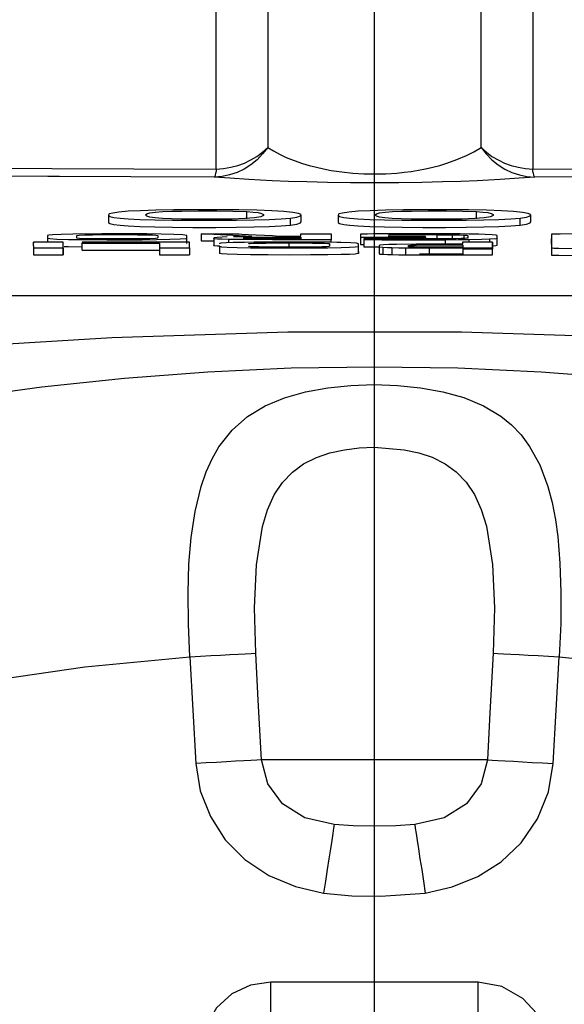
# Model space of a CAD drawing. Header units: millimetres. Extents: x 196 to 2027204, y -221452 to 153872.
# Tile 339 of 381: x 1216908 to 1216985, y -195203 to -195064. Entities that reach past the tile are written whole.
import ezdxf

# ---------------------------------------------------------------- set-up
doc = ezdxf.new("R2010")
doc.units = ezdxf.units.MM
doc.linetypes.add('CENTER', pattern=[50.8, 31.75, -6.35, 6.35, -6.35])
doc.layers.get('Defpoints').update_dxf_attribs({"lineweight": 18})
doc.layers.add('00_Основной', color=163, linetype='Continuous', lineweight=40)
doc.layers.add('ТМ-размеры', color=25, linetype='Continuous', lineweight=20)
doc.styles.add('SFINKS', font='SFINKS.shx', dxfattribs={"width": 0.7, "oblique": 15})
doc.dimstyles.new('кира-50', dxfattribs={"dimtxt": 150, "dimasz": 40, "dimexe": 15, "dimexo": 0, "dimgap": 20, "dimtad": 1, "dimdec": 0, "dimrnd": 5, "dimdsep": 46, "dimtxsty": 'SFINKS', "dimblk1": 'OBLIQUE', "dimblk2": 'OBLIQUE', "dimsah": 1, "dimcen": 2.5, "dimclrd": 252, "dimclre": 252, "dimclrt": 252, "dimadec": 0, "dimazin": 0, "dimtfac": 1, "dimtdec": 0, "dimtofl": 0, "dimtmove": 0, "dimatfit": 3, "dimldrblk": 'OBLIQUE', "dimfxl": 15, "dimtfill": 1, "dimtolj": 1, "dimtzin": 0, "dimlwd": 20, "dimlwe": 20, "dimarcsym": 0})

# ---------------------------------------------------------------- blocks, each defined once
blk = doc.blocks.new('_Oblique')
at = {"color": 0, "linetype": 'ByBlock', "lineweight": -2}
blk.add_line((-0.5, -0.5), (0.5, 0.5), dxfattribs=at)
blk = doc.blocks.new('*D84')
at = {"layer": 'Defpoints', "color": 0, "linetype": 'ByBlock', "lineweight": 50, "transparency": 16777216}
for p in [(1217827.71, -194508.84), (1216087.62, -195856.77), (1217827.71, -195857.67)]:
    blk.add_point(p, dxfattribs=at)
at = {"layer": 'ТМ-размеры', "color": 252, "linetype": 'ByBlock', "lineweight": 20, "transparency": 16777216}
for p, q in [((1216087.62, -195856.77), (1216087.62, -194493.84)), ((1217827.71, -195857.67), (1217827.71, -194493.84)), ((1216087.62, -194508.84), (1217827.71, -194508.84))]:
    blk.add_line(p, q, dxfattribs=at)
at = {"layer": 'ТМ-размеры', "color": 252, "linetype": 'ByBlock', "lineweight": 20, "transparency": 16777216, "xscale": 40, "yscale": 40, "zscale": 40, "rotation": 180}
blk.add_blockref('_Oblique', (1216087.62, -194508.84), dxfattribs=at)
at = {"layer": 'ТМ-размеры', "color": 252, "linetype": 'ByBlock', "lineweight": 20, "transparency": 16777216, "xscale": 40, "yscale": 40, "zscale": 40}
blk.add_blockref('_Oblique', (1217827.71, -194508.84), dxfattribs=at)
at = {"layer": 'ТМ-размеры', "color": 252, "linetype": 'ByBlock', "transparency": 16777216, "insert": (1216957.66, -194413.84), "char_height": 150, "attachment_point": 5, "style": 'SFINKS', "bg_fill": 3, "box_fill_scale": 1.1, "bg_fill_color": 256, "bg_fill_true_color": 13158600, "bg_fill_transparency": 0}
blk.add_mtext('\\A1;1740', dxfattribs=at)
blk = doc.blocks.new('*D85')
at = {"layer": 'Defpoints', "color": 0, "linetype": 'ByBlock', "lineweight": 50, "transparency": 16777216}
for p in [(1216957.71, -194978.27), (1216957.71, -203390.23), (1218392.05, -203390.23)]:
    blk.add_point(p, dxfattribs=at)
at = {"layer": 'ТМ-размеры', "color": 252, "linetype": 'ByBlock', "lineweight": 20, "transparency": 16777216}
for p, q in [((1216957.71, -194978.27), (1218407.05, -194978.27)), ((1218392.05, -194978.27), (1218392.05, -203390.23)), ((1216957.71, -203390.23), (1218407.05, -203390.23))]:
    blk.add_line(p, q, dxfattribs=at)
at = {"layer": 'ТМ-размеры', "color": 252, "linetype": 'ByBlock', "lineweight": 20, "transparency": 16777216, "xscale": 40, "yscale": 40, "zscale": 40}
for p, rotation in [((1218392.05, -194978.27), 90), ((1218392.05, -203390.23), 270)]:
    blk.add_blockref('_Oblique', p, dxfattribs=dict(at, rotation=rotation))
at = {"layer": 'ТМ-размеры', "color": 252, "linetype": 'ByBlock', "transparency": 16777216, "insert": (1218297.05, -199184.25), "char_height": 150, "attachment_point": 5, "rotation": 90, "style": 'SFINKS', "bg_fill": 3, "box_fill_scale": 1.1, "bg_fill_color": 256, "bg_fill_true_color": 13158600, "bg_fill_transparency": 0}
blk.add_mtext('\\A1;8410', dxfattribs=at)

msp = doc.modelspace()

# ---------------------------------------------------------------- linework, layer by layer
at = {"color": 252, "linetype": 'CENTER', "lineweight": 25, "ltscale": 10}
msp.add_line((1216957.71, -203390.23, 0.2), (1216957.71, -194978.28, 0.2), dxfattribs=at)
at = {"layer": '00_Основной', "color": 252, "lineweight": 25, "ltscale": 10}
for p, q in [((1216939.67, -195092.36, 0.2), (1216939.67, -195091.36, 0.2)), ((1216972.14, -195092.36, 0.2), (1216972.14, -195091.36, 0.2)), ((1216920.11, -195091.84, 0.2), (1216920.11, -195092.84, 0.2)), ((1216945.83, -195093.27, 0.2), (1216945.83, -195092.27, 0.2)), ((1216947.34, -195092.84, 0.2), (1216947.34, -195091.84, 0.2)), ((1216952.57, -195091.84, 0.2), (1216952.57, -195092.84, 0.2)), ((1216978.29, -195093.27, 0.2), (1216978.29, -195092.27, 0.2)), ((1216979.8, -195092.84, 0.2), (1216979.8, -195091.84, 0.2)), ((1216909.51, -195096.19, 0.2), (1216909.51, -195095.68, 0.2)), ((1216909.51, -195095.68, 0.2), (1216909.51, -195095.84, 0.2)), ((1216913.74, -195095.68, 0.2), (1216909.51, -195095.68, 0.2)), ((1216913.74, -195096.68, 0.2), (1216913.74, -195095.68, 0.2)), ((1216916.4, -195095.68, 0.2), (1216916.4, -195095.8, 0.2)), ((1216931.57, -195095.68, 0.2), (1216916.4, -195095.68, 0.2)), ((1216940.36, -195094.86, 0.2), (1216933.22, -195094.51, 0.2)), ((1216933.22, -195094.51, 0.2), (1216933.22, -195095.51, 0.2)), ((1216933.22, -195095.51, 0.2), (1216935.01, -195095.51, 0.2)), ((1216935.01, -195095.6, 0.2), (1216933.22, -195095.51, 0.2)), ((1216935.01, -195095.09, 0.2), (1216935.01, -195096.09, 0.2)), ((1216937.1, -195095.29, 0.2), (1216937.1, -195095.76, 0.2)), ((1216937.79, -195094.89, 0.2), (1216940.36, -195094.86, 0.2)), ((1216947.32, -195094.96, 0.2), (1216947.32, -195095.22, 0.2)), ((1216951.57, -195095.7, 0.2), (1216951.57, -195095.33, 0.2)), ((1216955.72, -195094.54, 0.2), (1216955.72, -195094.99, 0.2)), ((1216955.72, -195094.99, 0.2), (1216955.72, -195095.99, 0.2)), ((1216955.72, -195095.54, 0.2), (1216955.72, -195095.99, 0.2)), ((1216956.23, -195095.32, 0.2), (1216956.23, -195096.32, 0.2)), ((1216959.72, -195094.88, 0.2), (1216959.72, -195094.84, 0.2)), ((1216964.93, -195094.88, 0.2), (1216959.72, -195094.88, 0.2)), ((1216964.93, -195094.99, 0.2), (1216964.93, -195094.88, 0.2)), ((1216964.93, -195094.99, 0.2), (1216964.93, -195095.23, 0.2)), ((1216966.52, -195094.62, 0.2), (1216966.52, -195095.22, 0.2)), ((1216967.71, -195095.33, 0.2), (1216967.71, -195095.96, 0.2)), ((1216968.69, -195094.64, 0.2), (1216968.69, -195095.2, 0.2)), ((1216970.16, -195095.68, 0.2), (1216970.16, -195095.96, 0.2)), ((1216970.32, -195094.68, 0.2), (1216970.32, -195095.16, 0.2)), ((1216971.04, -195095.3, 0.2), (1216971.04, -195095.68, 0.2)), ((1216973.97, -195095.22, 0.2), (1216973.97, -195095.68, 0.2)), ((1216974.4, -195096.48, 0.2), (1216974.4, -195095.68, 0.2)), ((1216974.4, -195095.68, 0.2), (1216974.4, -195096.68, 0.2)), ((1216975.07, -195095.91, 0.2), (1216975.07, -195094.92, 0.2)), ((1216982.74, -195095.95, 0.2), (1216982.74, -195095.23, 0.2)), ((1216909.51, -195096.19, 0.2), (1216909.51, -195097.18, 0.2)), ((1216909.51, -195096.19, 0.2), (1216909.51, -195096.48, 0.2)), ((1216909.51, -195096.48, 0.2), (1216913.74, -195096.48, 0.2)), ((1216913.74, -195096.48, 0.2), (1216913.74, -195097.49, 0.2)), ((1216916.4, -195096.8, 0.2), (1216916.4, -195095.8, 0.2)), ((1216927.33, -195095.8, 0.2), (1216927.33, -195096.8, 0.2)), ((1216927.33, -195095.8, 0.2), (1216927.33, -195096.48, 0.2)), ((1216927.33, -195096.48, 0.2), (1216931.57, -195096.48, 0.2)), ((1216927.33, -195096.8, 0.2), (1216927.33, -195097.49, 0.2)), ((1216931.57, -195096.48, 0.2), (1216931.57, -195097.49, 0.2)), ((1216935.8, -195096.26, 0.2), (1216935.8, -195097.26, 0.2)), ((1216939.94, -195095.89, 0.2), (1216939.94, -195095.91, 0.2)), ((1216945.62, -195095.78, 0.2), (1216945.62, -195096.39, 0.2)), ((1216955.47, -195097.26, 0.2), (1216955.47, -195096.26, 0.2)), ((1216958.37, -195096.23, 0.2), (1216958.37, -195097.23, 0.2)), ((1216958.89, -195096.4, 0.2), (1216958.89, -195097.39, 0.2)), ((1216960.16, -195096.44, 0.2), (1216960.16, -195097.44, 0.2)), ((1216962.09, -195096.47, 0.2), (1216962.09, -195097.47, 0.2)), ((1216965.46, -195096.37, 0.2), (1216965.46, -195097.38, 0.2)), ((1216970.19, -195096.09, 0.2), (1216970.19, -195096.39, 0.2)), ((1216970.19, -195096.39, 0.2), (1216970.19, -195097.38, 0.2)), ((1216970.19, -195097.09, 0.2), (1216970.19, -195097.38, 0.2)), ((1216974.4, -195097.49, 0.2), (1216974.4, -195096.68, 0.2)), ((1216982.74, -195096.5, 0.2), (1216982.74, -195097.5, 0.2)), ((1216909.51, -195097.18, 0.2), (1216909.51, -195097.49, 0.2)), ((1216909.51, -195097.49, 0.2), (1216913.74, -195097.49, 0.2)), ((1216927.33, -195097.49, 0.2), (1216931.57, -195097.49, 0.2)), ((1217040.72, -195103.26, 0.2), (1216874.7, -195103.26, 0.2)), ((1216931.61, -195154.23, 0.2), (1216932.46, -195169.3, 0.2)), ((1216982.96, -195169.3, 0.2), (1216983.81, -195154.23, 0.2)), ((1216972.34, -195200.17, 0.2), (1216943.08, -195200.17, 0.2))]:
    msp.add_line(p, q, dxfattribs=at)
at = {"layer": '00_Основной', "color": 252, "lineweight": 25, "ltscale": 10, "elevation": 0.2}
for points in [[(1216942.62, -194990.64), (1216942.62, -194992.28), (1216942.62, -194995.01), (1216942.62, -194998.88), (1216942.62, -195003.85), (1216942.62, -195009.91), (1216942.62, -195017.07), (1216942.62, -195025.31), (1216942.62, -195034.62), (1216942.62, -195045), (1216942.62, -195056.41), (1216942.62, -195068.86), (1216942.62, -195082.3)], [(1216972.8, -195082.3), (1216972.8, -195068.86), (1216972.8, -195056.41), (1216972.8, -195045), (1216972.8, -195034.62), (1216972.8, -195025.31), (1216972.8, -195017.07), (1216972.8, -195009.91), (1216972.8, -195003.85), (1216972.8, -194998.88), (1216972.8, -194995.01), (1216972.8, -194992.28), (1216972.8, -194990.64)], [(1216980.07, -195058.78), (1216980.07, -195066.7), (1216980.07, -195075.53), (1216980.07, -195085.35)], [(1216935.35, -195085.35), (1216935.35, -195075.98), (1216935.35, -195067.53), (1216935.35, -195059.91)], [(1216942.62, -195082.3), (1216941.91, -195083.22), (1216941.12, -195084.04), (1216940.25, -195084.74), (1216939.3, -195085.35), (1216938.3, -195085.83), (1216937.24, -195086.18), (1216936.17, -195086.4), (1216935.07, -195086.48)], [(1216935.35, -195085.35), (1216936.38, -195085.28), (1216937.4, -195085.11), (1216938.39, -195084.86), (1216939.34, -195084.5), (1216940.26, -195084.07), (1216941.11, -195083.56), (1216941.9, -195082.97), (1216942.62, -195082.3)], [(1216942.62, -195082.3), (1216943.45, -195082.8), (1216944.28, -195083.25), (1216945.23, -195083.7), (1216946.34, -195084.14), (1216947.53, -195084.55), (1216948.5, -195084.84), (1216949.5, -195085.1), (1216950.53, -195085.34), (1216951.58, -195085.54), (1216953.09, -195085.76), (1216954.64, -195085.92), (1216956.2, -195086.02), (1216957.77, -195086.04), (1216959.31, -195086.02), (1216960.86, -195085.92), (1216961.89, -195085.8), (1216962.91, -195085.68), (1216963.91, -195085.52), (1216964.94, -195085.32), (1216965.96, -195085.1), (1216966.94, -195084.83), (1216967.93, -195084.53), (1216969.37, -195084.02), (1216970.73, -195083.45), (1216971.77, -195082.91), (1216972.8, -195082.3)], [(1216972.8, -195082.3), (1216973.51, -195083.22), (1216974.3, -195084.04), (1216975.17, -195084.74), (1216976.12, -195085.35), (1216977.12, -195085.83), (1216978.18, -195086.18), (1216979.25, -195086.4), (1216980.35, -195086.48)], [(1216972.8, -195082.3), (1216973.52, -195082.97), (1216974.31, -195083.56), (1216975.17, -195084.07), (1216976.07, -195084.5), (1216977.03, -195084.86), (1216978.02, -195085.11), (1216979.04, -195085.28), (1216980.07, -195085.35)], [(1216790.67, -195083.9), (1216801.01, -195084.08), (1216811.54, -195084.26), (1216822.22, -195084.42), (1216833.06, -195084.58), (1216844.04, -195084.72), (1216855.14, -195084.84), (1216866.36, -195084.96), (1216877.68, -195085.06), (1216889.08, -195085.14), (1216900.56, -195085.21), (1216912.11, -195085.27), (1216923.71, -195085.32), (1216935.35, -195085.35)], [(1216980.07, -195085.35), (1216991.71, -195085.32), (1217003.31, -195085.27), (1217014.85, -195085.21), (1217026.34, -195085.14), (1217037.74, -195085.06), (1217049.06, -195084.96), (1217060.28, -195084.84), (1217071.38, -195084.72), (1217082.36, -195084.58), (1217093.2, -195084.42), (1217103.88, -195084.26), (1217114.4, -195084.08), (1217124.75, -195083.9)], [(1216913.21, -195086.41), (1216911.56, -195086.4), (1216899.86, -195086.34), (1216888.23, -195086.27), (1216876.69, -195086.18), (1216865.23, -195086.08), (1216853.87, -195085.96), (1216842.64, -195085.83), (1216831.52, -195085.69), (1216826.5, -195085.64)], [(1216935.35, -195085.35), (1216935.32, -195085.59), (1216935.28, -195085.82), (1216935.25, -195086), (1216935.21, -195086.16), (1216935.18, -195086.28), (1216935.14, -195086.38), (1216935.11, -195086.45), (1216935.07, -195086.48)], [(1216980.35, -195086.48), (1216980.31, -195086.45), (1216980.28, -195086.38), (1216980.24, -195086.28), (1216980.21, -195086.16), (1216980.17, -195086), (1216980.14, -195085.82), (1216980.1, -195085.59), (1216980.07, -195085.35)], [(1217065.9, -195085.92), (1217061.55, -195085.96), (1217050.18, -195086.08), (1217038.73, -195086.18), (1217027.19, -195086.27), (1217015.56, -195086.34), (1217003.86, -195086.4), (1216992.12, -195086.45), (1216980.35, -195086.48)], [(1216935.07, -195086.48), (1216923.3, -195086.45), (1216913.21, -195086.41)], [(1216980.35, -195086.48), (1216978.15, -195086.66), (1216975.47, -195086.85), (1216972.21, -195087), (1216969.91, -195087.1), (1216967.3, -195087.17), (1216964.38, -195087.24), (1216961.13, -195087.28), (1216957.73, -195087.3), (1216954.33, -195087.28), (1216951.09, -195087.24), (1216948.15, -195087.17), (1216945.55, -195087.1), (1216943.25, -195087), (1216939.98, -195086.85), (1216937.28, -195086.66), (1216935.07, -195086.48)], [(1216921.61, -195091.43), (1216920.73, -195091.56), (1216920.22, -195091.7), (1216920.11, -195091.88), (1216920.34, -195092.04), (1216920.9, -195092.18), (1216921.79, -195092.28), (1216922.92, -195092.36), (1216924.57, -195092.46), (1216926.66, -195092.52), (1216929.16, -195092.58), (1216932.06, -195092.59), (1216935.28, -195092.59), (1216938.2, -195092.58), (1216940.7, -195092.54), (1216942.81, -195092.46), (1216944.52, -195092.38), (1216945.83, -195092.27)], [(1216945.83, -195092.27), (1216946.75, -195092.14), (1216947.25, -195091.97), (1216947.33, -195091.79), (1216946.96, -195091.62), (1216946.16, -195091.48), (1216944.9, -195091.35), (1216943.21, -195091.25), (1216941.08, -195091.18), (1216938.54, -195091.12), (1216935.61, -195091.11), (1216932.33, -195091.11), (1216929.35, -195091.12), (1216926.8, -195091.16), (1216924.67, -195091.24), (1216922.93, -195091.32), (1216921.61, -195091.43)], [(1216939.43, -195092.34), (1216937.62, -195092.41), (1216935.4, -195092.44), (1216932.84, -195092.45), (1216930.45, -195092.42), (1216929.04, -195092.38), (1216927.77, -195092.32), (1216926.73, -195092.25), (1216925.98, -195092.15), (1216925.53, -195092.01), (1216925.37, -195091.84), (1216925.53, -195091.69), (1216925.98, -195091.55), (1216926.74, -195091.45), (1216927.79, -195091.36), (1216929.06, -195091.32), (1216930.47, -195091.28), (1216932.85, -195091.25), (1216935.42, -195091.25), (1216937.71, -195091.29), (1216939.67, -195091.36)], [(1216939.67, -195091.36), (1216940.57, -195091.43), (1216941.26, -195091.5), (1216941.74, -195091.62), (1216942.04, -195091.76), (1216942.04, -195091.93), (1216941.63, -195092.11), (1216940.75, -195092.25), (1216939.43, -195092.34)], [(1216954.08, -195091.43), (1216953.19, -195091.56), (1216952.69, -195091.7), (1216952.57, -195091.88), (1216952.79, -195092.04), (1216953.37, -195092.18), (1216954.24, -195092.28), (1216955.37, -195092.36), (1216957.04, -195092.46), (1216959.11, -195092.52), (1216961.61, -195092.58), (1216964.52, -195092.59), (1216967.74, -195092.59), (1216970.66, -195092.58), (1216973.17, -195092.54), (1216975.27, -195092.46), (1216976.98, -195092.38), (1216978.29, -195092.27)], [(1216978.29, -195092.27), (1216979.21, -195092.14), (1216979.7, -195091.97), (1216979.78, -195091.79), (1216979.43, -195091.62), (1216978.61, -195091.48), (1216977.36, -195091.35), (1216975.67, -195091.25), (1216973.53, -195091.18), (1216970.99, -195091.12), (1216968.06, -195091.11), (1216964.79, -195091.11), (1216961.81, -195091.12), (1216959.25, -195091.16), (1216957.12, -195091.24), (1216955.4, -195091.32), (1216954.08, -195091.43)], [(1216971.89, -195092.34), (1216970.08, -195092.41), (1216967.86, -195092.44), (1216965.29, -195092.45), (1216962.91, -195092.42), (1216961.5, -195092.38), (1216960.23, -195092.32), (1216959.19, -195092.25), (1216958.44, -195092.15), (1216957.99, -195092.01), (1216957.83, -195091.84), (1216957.99, -195091.69), (1216958.44, -195091.55), (1216959.2, -195091.45), (1216960.26, -195091.36), (1216961.52, -195091.32), (1216962.94, -195091.28), (1216965.31, -195091.25), (1216967.88, -195091.25), (1216970.16, -195091.29), (1216972.14, -195091.36)], [(1216972.14, -195091.36), (1216973.03, -195091.43), (1216973.72, -195091.5), (1216974.2, -195091.62), (1216974.49, -195091.76), (1216974.49, -195091.93), (1216974.09, -195092.11), (1216973.21, -195092.25), (1216971.89, -195092.34)], [(1216920.14, -195092.84), (1216920.11, -195092.89), (1216920.34, -195093.04), (1216920.9, -195093.17), (1216921.79, -195093.28), (1216922.92, -195093.37), (1216924.57, -195093.45), (1216926.66, -195093.52), (1216929.16, -195093.56), (1216932.06, -195093.59), (1216935.28, -195093.59), (1216938.2, -195093.58), (1216940.7, -195093.52), (1216942.81, -195093.46), (1216944.52, -195093.37), (1216945.83, -195093.27)], [(1216945.83, -195093.27), (1216946.75, -195093.14), (1216947.25, -195092.97), (1216947.32, -195092.82)], [(1216952.59, -195092.84), (1216952.57, -195092.89), (1216952.79, -195093.04), (1216953.37, -195093.17), (1216954.24, -195093.28), (1216955.37, -195093.37), (1216957.04, -195093.45), (1216959.11, -195093.52), (1216961.61, -195093.56), (1216964.52, -195093.59), (1216967.74, -195093.59), (1216970.66, -195093.58), (1216973.17, -195093.52), (1216975.27, -195093.46), (1216976.98, -195093.37), (1216978.29, -195093.27)], [(1216978.29, -195093.27), (1216979.21, -195093.14), (1216979.7, -195092.97), (1216979.77, -195092.82)], [(1216995.15, -195094.33), (1216995.15, -195094.33), (1216995.15, -195094.33), (1216995.15, -195094.33), (1216995.14, -195094.33), (1216995.14, -195094.33), (1216995.11, -195094.33), (1216995.04, -195094.33), (1216994.81, -195094.33), (1216994.14, -195094.34), (1216992.26, -195094.38), (1216990.12, -195094.42), (1216987.83, -195094.47), (1216985.69, -195094.51), (1216983.96, -195094.55), (1216982.99, -195094.57), (1216982.79, -195094.57), (1216982.75, -195094.57), (1216982.75, -195094.57), (1216982.74, -195094.57), (1216982.74, -195094.57), (1216982.74, -195094.57), (1216982.74, -195094.57)], [(1216911.53, -195094.74), (1216911.53, -195095.03), (1216911.53, -195095.1), (1216911.84, -195095.17), (1216912.84, -195095.24), (1216914.47, -195095.29), (1216917.11, -195095.32), (1216919.91, -195095.33), (1216922.75, -195095.33), (1216924.87, -195095.33), (1216926.91, -195095.32), (1216928.8, -195095.27), (1216930.27, -195095.22), (1216931.09, -195095.14), (1216931.2, -195095.06), (1216931.2, -195094.98), (1216931.2, -195094.89), (1216931.2, -195094.81), (1216931.19, -195094.72), (1216930.64, -195094.64), (1216929.38, -195094.58), (1216927.57, -195094.54), (1216925.54, -195094.51), (1216923.44, -195094.51), (1216919.19, -195094.51), (1216915.07, -195094.54)], [(1216915.07, -195094.54), (1216913.44, -195094.58), (1216912.22, -195094.62), (1216911.7, -195094.68), (1216911.53, -195094.74)], [(1216911.53, -195095.03), (1216911.53, -195095.52), (1216911.53, -195095.68)], [(1216913.74, -195096.48), (1216913.74, -195096.48), (1216913.74, -195096.48), (1216913.74, -195096.48), (1216913.74, -195096.48), (1216913.74, -195096.48), (1216913.74, -195096.48), (1216913.74, -195096.48), (1216913.74, -195096.47), (1216913.74, -195096.43), (1216913.74, -195096.39), (1216913.74, -195096.33), (1216913.74, -195096.22), (1216913.74, -195096.08), (1216913.74, -195095.96), (1216913.74, -195095.86), (1216913.74, -195095.78), (1216913.74, -195095.71), (1216913.74, -195095.68), (1216913.74, -195095.68), (1216913.74, -195095.68), (1216913.74, -195095.68), (1216913.74, -195095.68)], [(1216931.2, -195095.85), (1216931.2, -195095.36), (1216931.2, -195094.86)], [(1216931.57, -195096.48), (1216931.57, -195096.48), (1216931.57, -195096.48), (1216931.57, -195096.48), (1216931.57, -195096.48), (1216931.57, -195096.46), (1216931.57, -195096.08), (1216931.57, -195095.68)], [(1216933.22, -195094.51), (1216935.82, -195094.51), (1216938.2, -195094.51), (1216938.41, -195094.51), (1216938.42, -195094.51), (1216938.42, -195094.51), (1216938.42, -195094.51)], [(1216935.01, -195095.02), (1216935.01, -195095.02), (1216935.01, -195095.02), (1216935.01, -195095.02), (1216935.01, -195095.02), (1216935.01, -195095.02), (1216935.01, -195095.02), (1216935.01, -195095.02), (1216935.49, -195094.95), (1216936.92, -195094.9)], [(1216937.1, -195095.29), (1216936.2, -195095.27), (1216935.53, -195095.24), (1216935.11, -195095.2), (1216935.04, -195095.17), (1216935.03, -195095.16), (1216935.01, -195095.16), (1216935.01, -195095.16), (1216935.01, -195095.16), (1216935.01, -195095.16), (1216935.01, -195095.16), (1216935.01, -195095.16), (1216935.01, -195095.16), (1216935.01, -195095.16), (1216935.01, -195095.16), (1216935.01, -195095.16), (1216935.01, -195095.16), (1216935.01, -195095.16), (1216935.01, -195095.16), (1216935.01, -195095.16), (1216935.01, -195095.14), (1216935.01, -195095.13), (1216935.01, -195095.09)], [(1216935.8, -195096.26), (1216935.8, -195096.26), (1216936.09, -195096.33), (1216936.9, -195096.39), (1216938.29, -195096.44), (1216940.21, -195096.47), (1216942.67, -195096.48), (1216945.68, -195096.5), (1216948.67, -195096.48), (1216951.11, -195096.47), (1216953.02, -195096.44), (1216954.19, -195096.4), (1216954.99, -195096.36), (1216955.37, -195096.3), (1216955.45, -195096.27), (1216955.46, -195096.27), (1216955.47, -195096.26), (1216955.47, -195096.26), (1216955.47, -195096.26), (1216955.47, -195096.26), (1216955.47, -195096.26), (1216955.47, -195096.26), (1216955.47, -195096.26), (1216955.47, -195096.26), (1216955.47, -195096.26), (1216955.47, -195096.26), (1216955.47, -195096.26), (1216955.47, -195096.26), (1216955.47, -195096.26), (1216955.47, -195096.26), (1216955.47, -195096.24), (1216955.47, -195096.23), (1216955.47, -195096.19), (1216955.47, -195096.08), (1216955.47, -195096), (1216955.47, -195095.94), (1216955.47, -195095.91), (1216955.47, -195095.89), (1216955.47, -195095.89), (1216955.47, -195095.89), (1216955.47, -195095.89), (1216955.47, -195095.89), (1216955.47, -195095.89), (1216955.47, -195095.89), (1216955.47, -195095.89), (1216955.19, -195095.82), (1216954.37, -195095.76), (1216953.02, -195095.72), (1216952.37, -195095.71), (1216951.63, -195095.7), (1216950.83, -195095.68), (1216949.96, -195095.68), (1216949, -195095.68), (1216947.97, -195095.67), (1216946.86, -195095.67), (1216945.68, -195095.67), (1216942.42, -195095.68)], [(1216939.34, -195095.71), (1216937.73, -195095.74), (1216936.76, -195095.78)], [(1216944.79, -195094.85), (1216944.79, -195094.85), (1216944.79, -195094.85), (1216944.79, -195094.85), (1216944.8, -195094.85), (1216944.8, -195094.85), (1216944.8, -195094.85), (1216944.82, -195094.85), (1216944.88, -195094.85), (1216945.05, -195094.85), (1216945.51, -195094.85), (1216946.52, -195094.85), (1216947.06, -195094.85), (1216947.32, -195094.85), (1216947.32, -195094.85), (1216947.32, -195094.85), (1216947.32, -195094.85), (1216947.32, -195094.85), (1216947.32, -195094.85), (1216947.32, -195094.85), (1216947.32, -195094.85), (1216947.32, -195094.85), (1216947.32, -195094.85), (1216947.32, -195094.85), (1216947.32, -195094.84), (1216947.32, -195094.79), (1216947.32, -195094.75), (1216947.32, -195094.68), (1216947.32, -195094.61), (1216947.32, -195094.57), (1216947.32, -195094.52), (1216947.32, -195094.51), (1216947.32, -195094.51), (1216947.32, -195094.51), (1216947.33, -195094.51), (1216947.33, -195094.51), (1216947.33, -195094.51), (1216947.33, -195094.51), (1216948.07, -195094.51), (1216949.45, -195094.51), (1216950.82, -195094.51), (1216951.55, -195094.51), (1216951.57, -195094.51), (1216951.57, -195094.51), (1216951.57, -195094.51), (1216951.57, -195094.51), (1216951.57, -195094.51), (1216951.57, -195094.51), (1216951.57, -195094.51), (1216951.57, -195094.51), (1216951.57, -195094.51), (1216951.57, -195094.51), (1216951.57, -195094.51), (1216951.57, -195094.54), (1216951.57, -195094.6), (1216951.57, -195094.69), (1216951.57, -195094.79), (1216951.57, -195094.92), (1216951.57, -195095.03), (1216951.57, -195095.14), (1216951.57, -195095.23), (1216951.57, -195095.3), (1216951.57, -195095.33), (1216951.57, -195095.33), (1216951.57, -195095.33), (1216951.55, -195095.33), (1216951.55, -195095.33), (1216951.11, -195095.33), (1216950.19, -195095.33), (1216948.94, -195095.33), (1216946.81, -195095.33), (1216944.82, -195095.33), (1216943.62, -195095.33), (1216943.35, -195095.33), (1216943.29, -195095.33), (1216943.29, -195095.33), (1216943.29, -195095.33), (1216943.28, -195095.33), (1216943.28, -195095.33), (1216943.28, -195095.33), (1216943.28, -195095.33), (1216939.6, -195095.32), (1216937.1, -195095.29)], [(1216938.42, -195094.51), (1216938.42, -195094.51), (1216938.42, -195094.51), (1216938.42, -195094.51), (1216938.42, -195094.51), (1216938.42, -195094.51), (1216938.44, -195094.51), (1216938.48, -195094.52), (1216938.6, -195094.52), (1216938.95, -195094.54), (1216939.91, -195094.6), (1216941.01, -195094.65), (1216942.18, -195094.71), (1216943.28, -195094.76), (1216944.17, -195094.82), (1216944.66, -195094.84), (1216944.78, -195094.85), (1216944.79, -195094.85), (1216944.79, -195094.85), (1216944.79, -195094.85), (1216944.79, -195094.85), (1216944.79, -195094.85), (1216944.79, -195094.85)], [(1216939.26, -195095.03), (1216939.33, -195095.02), (1216939.53, -195094.99), (1216939.78, -195094.98), (1216940.13, -195094.98)], [(1216947.32, -195095.22), (1216947.32, -195095.22), (1216947.32, -195095.22), (1216947.32, -195095.22), (1216947.32, -195095.22), (1216947.32, -195095.22), (1216947.32, -195095.22), (1216947.29, -195095.22), (1216947.23, -195095.22), (1216947.05, -195095.22), (1216946.51, -195095.22), (1216945.21, -195095.22), (1216943.63, -195095.22), (1216943.23, -195095.22), (1216943.14, -195095.22), (1216943.13, -195095.22), (1216943.13, -195095.22), (1216943.13, -195095.22), (1216943.13, -195095.22), (1216943.13, -195095.22), (1216943.13, -195095.22), (1216941.71, -195095.22), (1216940.7, -195095.2), (1216940.13, -195095.2), (1216939.74, -195095.19), (1216939.44, -195095.17), (1216939.3, -195095.16), (1216939.26, -195095.14), (1216939.26, -195095.14), (1216939.26, -195095.14), (1216939.26, -195095.14), (1216939.26, -195095.14), (1216939.26, -195095.14), (1216939.26, -195095.14), (1216939.26, -195095.14), (1216939.26, -195095.14), (1216939.26, -195095.14), (1216939.26, -195095.14), (1216939.26, -195095.14), (1216939.26, -195095.14), (1216939.26, -195095.14), (1216939.26, -195095.14), (1216939.26, -195095.14), (1216939.26, -195095.14), (1216939.26, -195095.14), (1216939.26, -195095.13), (1216939.26, -195095.12), (1216939.26, -195095.09), (1216939.26, -195095.06), (1216939.26, -195095.05), (1216939.26, -195095.03), (1216939.26, -195095.03), (1216939.26, -195095.03), (1216939.26, -195095.03)], [(1216942.42, -195095.68), (1216940.71, -195095.7), (1216939.34, -195095.71)], [(1216940.13, -195094.98), (1216941.47, -195094.96), (1216943.42, -195094.96), (1216946.19, -195094.96), (1216946.96, -195094.96), (1216947.19, -195094.96), (1216947.32, -195094.96)], [(1216967.07, -195094.51), (1216966.49, -195094.51), (1216965.9, -195094.51), (1216965.29, -195094.51), (1216964.66, -195094.51), (1216963.46, -195094.51), (1216959.45, -195094.52), (1216957.59, -195094.52), (1216956.74, -195094.54), (1216956.38, -195094.54), (1216956.2, -195094.54), (1216956.14, -195094.54), (1216956.11, -195094.54), (1216956.09, -195094.54), (1216956.08, -195094.54), (1216956.08, -195094.54), (1216956.08, -195094.54), (1216956.08, -195094.54), (1216956.08, -195094.54), (1216956.08, -195094.54), (1216956.08, -195094.54), (1216956.08, -195094.54), (1216956.07, -195094.54), (1216956.05, -195094.54), (1216956.01, -195094.54), (1216955.9, -195094.54), (1216955.77, -195094.54), (1216955.72, -195094.54), (1216955.72, -195094.54), (1216955.72, -195094.54), (1216955.72, -195094.54), (1216955.72, -195094.54), (1216955.72, -195094.54)], [(1216955.72, -195094.99), (1216955.72, -195094.99), (1216955.72, -195094.99), (1216955.75, -195094.99), (1216956.12, -195094.99), (1216960.33, -195094.99), (1216964.93, -195094.99), (1216964.93, -195094.99)], [(1216956.23, -195095.19), (1216956.23, -195095.19), (1216956.23, -195095.19), (1216956.23, -195095.19), (1216956.23, -195095.19), (1216956.23, -195095.19), (1216956.23, -195095.19), (1216956.23, -195095.19), (1216956.23, -195095.19), (1216956.23, -195095.2), (1216956.23, -195095.22), (1216956.23, -195095.26), (1216956.23, -195095.3), (1216956.23, -195095.32), (1216956.23, -195095.32), (1216956.23, -195095.32), (1216956.23, -195095.32), (1216956.23, -195095.32), (1216956.23, -195095.32), (1216956.23, -195095.32)], [(1216960.48, -195095.22), (1216956.8, -195095.2), (1216956.52, -195095.19), (1216956.26, -195095.19), (1216956.23, -195095.19), (1216956.23, -195095.19), (1216956.23, -195095.19)], [(1216956.23, -195095.32), (1216956.23, -195095.32), (1216956.23, -195095.32), (1216956.23, -195095.32), (1216956.23, -195095.32), (1216956.23, -195095.32), (1216956.25, -195095.32), (1216956.26, -195095.32), (1216956.32, -195095.32), (1216956.43, -195095.32), (1216956.57, -195095.32), (1216956.62, -195095.32), (1216956.62, -195095.32), (1216956.63, -195095.32), (1216956.63, -195095.32), (1216956.63, -195095.32), (1216956.63, -195095.32), (1216956.63, -195095.32), (1216958.73, -195095.33), (1216960.92, -195095.33), (1216963.21, -195095.34), (1216964.87, -195095.34), (1216965.83, -195095.33), (1216966.78, -195095.33), (1216967.71, -195095.33)], [(1216959.72, -195094.64), (1216963.35, -195094.61), (1216966.52, -195094.62)], [(1216959.72, -195094.75), (1216959.72, -195094.64), (1216959.72, -195094.64), (1216959.72, -195094.64), (1216959.72, -195094.64), (1216959.72, -195094.64), (1216959.72, -195094.64)], [(1216970.32, -195094.68), (1216970.77, -195094.71), (1216970.85, -195094.72), (1216970.87, -195094.72), (1216970.88, -195094.74), (1216970.88, -195094.74), (1216970.88, -195094.74), (1216970.88, -195094.74), (1216970.88, -195094.74), (1216970.88, -195094.74), (1216970.88, -195094.74), (1216970.88, -195094.74), (1216970.88, -195094.74), (1216970.88, -195094.74), (1216970.88, -195094.74), (1216970.88, -195094.74), (1216970.88, -195094.74), (1216970.88, -195094.74), (1216970.88, -195094.74), (1216970.88, -195094.74), (1216970.88, -195094.76), (1216970.88, -195094.81), (1216970.88, -195094.92), (1216970.88, -195094.98), (1216970.88, -195095.02), (1216970.88, -195095.06), (1216970.88, -195095.09), (1216970.88, -195095.1), (1216970.77, -195095.13), (1216970.47, -195095.16), (1216969.96, -195095.17), (1216969.24, -195095.19), (1216968.37, -195095.2), (1216967.3, -195095.22), (1216966.03, -195095.22), (1216964.57, -195095.23), (1216964.01, -195095.23), (1216963.64, -195095.23), (1216963.23, -195095.23), (1216960.48, -195095.22)], [(1216966.52, -195094.62), (1216967.74, -195094.62), (1216968.69, -195094.64)], [(1216969.84, -195094.52), (1216968.26, -195094.51), (1216967.07, -195094.51)], [(1216967.71, -195095.33), (1216969.53, -195095.32), (1216971.04, -195095.3)], [(1216968.69, -195094.64), (1216969.71, -195094.65), (1216970.32, -195094.68)], [(1216972.45, -195094.57), (1216971.09, -195094.54), (1216969.84, -195094.52)], [(1216974.4, -195095.68), (1216974.4, -195095.68), (1216974.4, -195095.68), (1216974.38, -195095.68), (1216974.21, -195095.68), (1216972.28, -195095.68), (1216970.16, -195095.68)], [(1216971.04, -195095.3), (1216972.87, -195095.26), (1216973.97, -195095.22)], [(1216974.33, -195094.64), (1216973.37, -195094.6), (1216972.45, -195094.57)], [(1216973.97, -195095.22), (1216974.86, -195095.16), (1216975.03, -195095.13), (1216975.07, -195095.1), (1216975.07, -195095.1), (1216975.07, -195095.1), (1216975.07, -195095.1), (1216975.07, -195095.1), (1216975.07, -195095.1), (1216975.07, -195095.1), (1216975.07, -195095.1), (1216975.07, -195095.1), (1216975.07, -195095.1), (1216975.07, -195095.1), (1216975.07, -195095.1), (1216975.07, -195095.1), (1216975.07, -195095.1), (1216975.07, -195095.1), (1216975.07, -195095.09), (1216975.07, -195095.09), (1216975.07, -195095.08), (1216975.07, -195095.03), (1216975.07, -195094.92), (1216975.07, -195094.85), (1216975.07, -195094.79), (1216975.07, -195094.75), (1216975.07, -195094.74), (1216974.89, -195094.68), (1216974.33, -195094.64)], [(1216982.74, -195094.57), (1216982.74, -195094.57), (1216982.74, -195094.57), (1216982.74, -195094.57), (1216982.74, -195094.57), (1216982.74, -195094.58), (1216982.74, -195094.58), (1216982.74, -195094.6), (1216982.74, -195094.62), (1216982.74, -195094.66), (1216982.74, -195094.74), (1216982.74, -195094.86), (1216982.74, -195095.02), (1216982.74, -195095.24), (1216982.74, -195095.47), (1216982.74, -195095.71), (1216982.74, -195095.94), (1216982.74, -195096.15), (1216982.74, -195096.32), (1216982.74, -195096.4), (1216982.74, -195096.46), (1216982.74, -195096.48), (1216982.74, -195096.5), (1216982.74, -195096.5), (1216982.74, -195096.5), (1216982.74, -195096.5), (1216982.74, -195096.5), (1216982.74, -195096.5), (1216982.74, -195096.5)], [(1216913.74, -195097.49), (1216913.74, -195097.49), (1216913.74, -195097.49), (1216913.74, -195097.49), (1216913.74, -195097.49), (1216913.74, -195097.49), (1216913.74, -195097.49), (1216913.74, -195097.47), (1216913.74, -195097.47), (1216913.74, -195097.43), (1216913.74, -195097.39), (1216913.74, -195097.33), (1216913.74, -195097.22), (1216913.74, -195097.08), (1216913.74, -195096.96), (1216913.74, -195096.87), (1216913.74, -195096.78), (1216913.74, -195096.71), (1216913.74, -195096.68), (1216913.74, -195096.68), (1216913.74, -195096.68), (1216913.74, -195096.68), (1216913.74, -195096.68)], [(1216913.86, -195096.27), (1216914.47, -195096.29), (1216916.4, -195096.32)], [(1216916.4, -195095.8), (1216921.86, -195095.8), (1216925.63, -195095.8), (1216927.21, -195095.8), (1216927.32, -195095.8), (1216927.33, -195095.8), (1216927.33, -195095.8), (1216927.33, -195095.8)], [(1216916.4, -195096.8), (1216921.86, -195096.8), (1216925.63, -195096.8), (1216927.21, -195096.8), (1216927.32, -195096.8), (1216927.33, -195096.8), (1216927.33, -195096.8), (1216927.33, -195096.8)], [(1216935.8, -195096.26), (1216935.53, -195096.24), (1216935.11, -195096.2), (1216935.04, -195096.18), (1216935.03, -195096.16), (1216935.01, -195096.16), (1216935.01, -195096.16), (1216935.01, -195096.16), (1216935.01, -195096.16), (1216935.01, -195096.16), (1216935.01, -195096.16), (1216935.01, -195096.16), (1216935.01, -195096.16), (1216935.01, -195096.16), (1216935.01, -195096.16), (1216935.01, -195096.16), (1216935.01, -195096.16), (1216935.01, -195096.16), (1216935.01, -195096.15), (1216935.01, -195096.15), (1216935.01, -195096.13), (1216935.01, -195096.09)], [(1216936.76, -195095.78), (1216935.98, -195095.84), (1216935.85, -195095.86), (1216935.82, -195095.88), (1216935.8, -195095.89), (1216935.8, -195095.89), (1216935.8, -195095.89), (1216935.8, -195095.89), (1216935.8, -195095.89), (1216935.8, -195095.89), (1216935.8, -195095.89), (1216935.8, -195095.89)], [(1216955.47, -195096.99), (1216955.47, -195097.08), (1216955.47, -195097.19), (1216955.47, -195097.23), (1216955.47, -195097.25), (1216955.47, -195097.26), (1216955.47, -195097.26), (1216955.47, -195097.26), (1216955.47, -195097.26), (1216955.47, -195097.26), (1216955.47, -195097.26), (1216955.47, -195097.26), (1216955.47, -195097.26), (1216955.47, -195097.26), (1216955.47, -195097.26), (1216955.47, -195097.26), (1216955.47, -195097.26), (1216955.47, -195097.26), (1216955.47, -195097.26), (1216955.46, -195097.26), (1216955.45, -195097.28), (1216955.37, -195097.3), (1216954.99, -195097.35), (1216954.19, -195097.4), (1216953.02, -195097.44), (1216951.11, -195097.47), (1216948.67, -195097.49), (1216945.68, -195097.5), (1216942.67, -195097.49), (1216940.21, -195097.47), (1216938.29, -195097.44), (1216936.9, -195097.39), (1216936.09, -195097.33), (1216935.8, -195097.26), (1216935.8, -195097.26)], [(1216939.94, -195095.89), (1216939.97, -195095.88), (1216940.15, -195095.85), (1216940.64, -195095.82), (1216941.32, -195095.81), (1216942.34, -195095.8), (1216943.74, -195095.78), (1216945.62, -195095.78)], [(1216947.88, -195096.39), (1216947.51, -195096.39), (1216947.12, -195096.39), (1216946.71, -195096.39), (1216946.27, -195096.39), (1216945.82, -195096.39), (1216944.31, -195096.39), (1216942.63, -195096.37), (1216941.36, -195096.36), (1216940.67, -195096.34), (1216940.21, -195096.32), (1216939.99, -195096.29), (1216939.95, -195096.27), (1216939.94, -195096.27), (1216939.94, -195096.26), (1216939.94, -195096.26), (1216939.94, -195096.26), (1216939.94, -195096.26), (1216939.94, -195096.26), (1216939.94, -195096.26), (1216939.94, -195096.26), (1216939.94, -195096.26), (1216939.94, -195096.26), (1216939.94, -195096.26), (1216939.94, -195096.26), (1216939.94, -195096.26), (1216939.94, -195096.26), (1216939.94, -195096.26), (1216939.94, -195096.26), (1216939.94, -195096.24)], [(1216945.62, -195095.78), (1216947.51, -195095.78), (1216948.94, -195095.8), (1216949.97, -195095.81), (1216950.65, -195095.82), (1216951.1, -195095.85), (1216951.31, -195095.86), (1216951.36, -195095.88), (1216951.36, -195095.89), (1216951.36, -195095.89), (1216951.36, -195095.89), (1216951.36, -195095.89), (1216951.36, -195095.89), (1216951.36, -195095.89), (1216951.36, -195095.89), (1216951.36, -195095.89), (1216951.36, -195095.89), (1216951.36, -195095.89), (1216951.36, -195095.89), (1216951.36, -195095.89), (1216951.36, -195095.89), (1216951.36, -195095.89), (1216951.36, -195095.89), (1216951.36, -195095.89), (1216951.36, -195095.91), (1216951.36, -195095.92), (1216951.36, -195095.96), (1216951.36, -195096.08), (1216951.36, -195096.15), (1216951.36, -195096.2), (1216951.36, -195096.24), (1216951.36, -195096.26), (1216951.25, -195096.3), (1216950.93, -195096.33)], [(1216949.67, -195096.37), (1216948.68, -195096.37), (1216947.88, -195096.39)], [(1216950.93, -195096.33), (1216950.31, -195096.36), (1216949.67, -195096.37)], [(1216955.72, -195095.99), (1216955.72, -195095.99), (1216955.72, -195095.99), (1216955.75, -195095.99), (1216956.12, -195095.99), (1216956.23, -195095.99)], [(1216956.23, -195096.32), (1216956.23, -195096.32), (1216956.23, -195096.32), (1216956.23, -195096.32), (1216956.23, -195096.32), (1216956.23, -195096.32), (1216956.25, -195096.32), (1216956.26, -195096.32), (1216956.32, -195096.32), (1216956.43, -195096.32), (1216956.57, -195096.32), (1216956.62, -195096.32), (1216956.62, -195096.32), (1216956.63, -195096.32), (1216956.63, -195096.32), (1216956.63, -195096.32), (1216956.63, -195096.32), (1216956.63, -195096.32), (1216958.37, -195096.33)], [(1216960.81, -195096), (1216959.75, -195096.03), (1216958.97, -195096.06), (1216958.48, -195096.1), (1216958.39, -195096.13), (1216958.37, -195096.15), (1216958.37, -195096.15), (1216958.37, -195096.15), (1216958.37, -195096.16), (1216958.37, -195096.16), (1216958.37, -195096.16), (1216958.37, -195096.16), (1216958.37, -195096.16), (1216958.37, -195096.16), (1216958.37, -195096.16), (1216958.37, -195096.16), (1216958.37, -195096.16), (1216958.37, -195096.16), (1216958.37, -195096.16), (1216958.37, -195096.16), (1216958.37, -195096.16), (1216958.37, -195096.19), (1216958.37, -195096.23), (1216958.37, -195096.27), (1216958.37, -195096.3), (1216958.37, -195096.32), (1216958.49, -195096.36), (1216958.89, -195096.4)], [(1216958.89, -195096.4), (1216959.54, -195096.43), (1216960.16, -195096.44)], [(1216960.16, -195096.44), (1216961.13, -195096.46), (1216962.09, -195096.47)], [(1216970.16, -195095.96), (1216969.71, -195095.96), (1216968.72, -195095.96), (1216967.64, -195095.96), (1216967.37, -195095.96), (1216967.3, -195095.96), (1216967.28, -195095.96), (1216967.28, -195095.96), (1216967.28, -195095.96), (1216967.28, -195095.96), (1216967.28, -195095.96), (1216967.28, -195095.96), (1216963.58, -195095.96), (1216960.81, -195096)], [(1216962.09, -195096.47), (1216963.35, -195096.48), (1216964.28, -195096.48)], [(1216962.91, -195096.34), (1216962.61, -195096.33), (1216962.54, -195096.32), (1216962.54, -195096.3), (1216962.53, -195096.3), (1216962.53, -195096.3), (1216962.53, -195096.3), (1216962.53, -195096.3), (1216962.53, -195096.3), (1216962.53, -195096.3), (1216962.53, -195096.3), (1216962.53, -195096.3), (1216962.53, -195096.3), (1216962.53, -195096.3), (1216962.53, -195096.3), (1216962.53, -195096.3), (1216962.53, -195096.3), (1216962.53, -195096.3), (1216962.53, -195096.29), (1216962.53, -195096.27), (1216962.53, -195096.23), (1216962.53, -195096.2), (1216962.53, -195096.18), (1216962.53, -195096.16), (1216962.6, -195096.13), (1216962.83, -195096.12), (1216963.18, -195096.1), (1216963.67, -195096.09)], [(1216964.05, -195096.37), (1216963.32, -195096.36), (1216962.91, -195096.34)], [(1216963.67, -195096.09), (1216965.11, -195096.06), (1216966.84, -195096.06), (1216969.03, -195096.06), (1216970.19, -195096.06)], [(1216965.46, -195096.37), (1216964.75, -195096.37), (1216964.05, -195096.37)], [(1216964.28, -195096.48), (1216966.66, -195096.48), (1216972.28, -195096.48), (1216973.77, -195096.48), (1216974.19, -195096.48), (1216974.33, -195096.48), (1216974.4, -195096.48)], [(1216970.19, -195096.39), (1216968.55, -195096.39), (1216966.9, -195096.39), (1216965.46, -195096.37)], [(1216974.4, -195096.68), (1216974.4, -195096.68), (1216974.4, -195096.68), (1216974.38, -195096.68), (1216974.21, -195096.68), (1216972.28, -195096.68), (1216970.16, -195096.68)], [(1216974.4, -195096.19), (1216974.86, -195096.16), (1216975.03, -195096.12), (1216975.07, -195096.1), (1216975.07, -195096.1), (1216975.07, -195096.1), (1216975.07, -195096.1), (1216975.07, -195096.09), (1216975.07, -195096.09), (1216975.07, -195096.09), (1216975.07, -195096.09), (1216975.07, -195096.09), (1216975.07, -195096.09), (1216975.07, -195096.09), (1216975.07, -195096.09), (1216975.07, -195096.09), (1216975.07, -195096.09), (1216975.07, -195096.09), (1216975.07, -195096.09), (1216975.07, -195096.09), (1216975.07, -195096.08), (1216975.07, -195096.02), (1216975.07, -195095.91)], [(1216982.74, -195096.5), (1216982.74, -195096.5), (1216982.75, -195096.5), (1216982.75, -195096.5), (1216982.75, -195096.5), (1216982.78, -195096.5), (1216982.85, -195096.5), (1216983.07, -195096.51), (1216983.78, -195096.53), (1216985.9, -195096.57)], [(1216958.37, -195097.23), (1216958.37, -195097.28), (1216958.37, -195097.3), (1216958.37, -195097.32), (1216958.49, -195097.36), (1216958.89, -195097.39)], [(1216958.89, -195097.39), (1216959.54, -195097.43), (1216960.16, -195097.44)], [(1216960.16, -195097.44), (1216961.13, -195097.46), (1216962.09, -195097.47)], [(1216962.09, -195097.47), (1216963.35, -195097.47), (1216964.28, -195097.49)], [(1216965.46, -195097.38), (1216964.75, -195097.38), (1216964.05, -195097.38)], [(1216964.28, -195097.49), (1216966.66, -195097.49), (1216972.41, -195097.49), (1216973.87, -195097.49), (1216974.25, -195097.49), (1216974.35, -195097.49), (1216974.38, -195097.49), (1216974.4, -195097.49)], [(1216970.19, -195097.38), (1216968.55, -195097.38), (1216966.9, -195097.38), (1216965.46, -195097.38)], [(1216982.74, -195097.5), (1216982.74, -195097.5), (1216982.75, -195097.5), (1216982.75, -195097.5), (1216982.75, -195097.5), (1216982.78, -195097.5), (1216982.85, -195097.5), (1216983.07, -195097.5), (1216983.78, -195097.52), (1216985.9, -195097.56)], [(1216895.78, -195110.67), (1216920.58, -195109.12), (1216945.45, -195108.35), (1216970.01, -195108.35), (1216994.84, -195109.12), (1217019.64, -195110.67)], [(1216899.03, -195117.7), (1216910.7, -195116.1), (1216922.41, -195114.86), (1216934.16, -195113.97), (1216945.93, -195113.43), (1216957.72, -195113.26), (1216969.48, -195113.43), (1216981.25, -195113.97), (1216993.01, -195114.86), (1217004.72, -195116.1), (1217016.39, -195117.7), (1217028.01, -195119.64), (1217039.56, -195121.94), (1217051.05, -195124.6), (1217062.43, -195127.59), (1217073.74, -195130.92), (1217084.93, -195134.58)], [(1216931.61, -195154.23), (1216931.41, -195149.6), (1216931.37, -195145.21), (1216931.5, -195141.13), (1216931.81, -195137.38), (1216932.36, -195133.72), (1216933.21, -195130.2), (1216933.92, -195128.12), (1216934.77, -195126.26), (1216935.73, -195124.6), (1216937.59, -195122.22), (1216939.77, -195120.3), (1216942.25, -195118.81), (1216945.02, -195117.64), (1216947.98, -195116.8), (1216951.12, -195116.24), (1216954.38, -195115.92), (1216957.69, -195115.8), (1216960.98, -195115.9), (1216964.21, -195116.23), (1216967.35, -195116.79), (1216970.33, -195117.62), (1216973.1, -195118.77), (1216975.58, -195120.26), (1216977.06, -195121.48), (1216978.42, -195122.89), (1216979.63, -195124.52), (1216981.06, -195127.11), (1216982.2, -195130.16), (1216982.81, -195132.46), (1216983.27, -195134.91), (1216983.6, -195137.24), (1216983.92, -195141.01), (1216984.05, -195145.11), (1216984.02, -195149.54), (1216983.81, -195154.23)], [(1216940.94, -195153.71), (1216940.77, -195147.33), (1216941.02, -195141.24), (1216941.88, -195135.81), (1216942.6, -195133.47), (1216943.55, -195131.38), (1216944.71, -195129.63), (1216946.13, -195128.14), (1216947.7, -195126.99), (1216949.53, -195126.08), (1216951.39, -195125.43), (1216953.47, -195124.98), (1216955.54, -195124.72), (1216957.69, -195124.64), (1216961.89, -195124.98), (1216963.97, -195125.41), (1216965.85, -195126.05), (1216967.68, -195126.96), (1216969.24, -195128.11), (1216970.67, -195129.58), (1216971.84, -195131.32), (1216972.79, -195133.42), (1216973.52, -195135.77), (1216974.38, -195141.2), (1216974.65, -195147.3), (1216974.48, -195153.71)], [(1216931.61, -195154.23), (1216933.12, -195154.14), (1216934.57, -195154.06), (1216935.97, -195153.99), (1216937.27, -195153.92), (1216938.44, -195153.85), (1216939.46, -195153.79), (1216940.3, -195153.75), (1216940.94, -195153.71)], [(1216941.74, -195168.78), (1216941.29, -195160.34), (1216940.94, -195153.71)], [(1216974.48, -195153.71), (1216974.03, -195162.14), (1216973.68, -195168.78)], [(1216974.48, -195153.71), (1216975.12, -195153.75), (1216975.96, -195153.79), (1216976.98, -195153.85), (1216978.15, -195153.92), (1216979.45, -195153.99), (1216980.85, -195154.06), (1216982.3, -195154.14), (1216983.81, -195154.23)], [(1216898, -195158.39), (1216916.78, -195155.65), (1216931.61, -195154.23)], [(1216983.81, -195154.23), (1217002.69, -195156.16), (1217017.42, -195158.39)], [(1216941.74, -195168.78), (1216941.09, -195168.82), (1216940.26, -195168.86), (1216939.24, -195168.92), (1216938.07, -195168.99), (1216936.79, -195169.06), (1216935.4, -195169.14), (1216933.95, -195169.22), (1216932.46, -195169.3)], [(1216932.46, -195169.3), (1216933.09, -195173.15), (1216934.52, -195176.8), (1216936.63, -195180.06), (1216939.39, -195182.84), (1216942.8, -195185.1), (1216946.55, -195186.67), (1216950.53, -195187.59)], [(1216952.03, -195177.92), (1216947.88, -195176.95), (1216944.73, -195174.98), (1216942.62, -195172.15), (1216941.74, -195168.78)], [(1216973.68, -195168.78), (1216972.55, -195168.78), (1216971.11, -195168.78), (1216969.36, -195168.78), (1216967.35, -195168.78), (1216965.14, -195168.78), (1216962.75, -195168.78), (1216960.26, -195168.78), (1216957.72, -195168.78), (1216955.16, -195168.78), (1216952.67, -195168.78), (1216950.28, -195168.78), (1216948.07, -195168.78), (1216946.06, -195168.78), (1216944.31, -195168.78), (1216942.87, -195168.78), (1216941.74, -195168.78)], [(1216973.68, -195168.78), (1216972.8, -195172.15), (1216970.7, -195174.98), (1216967.55, -195176.95), (1216963.39, -195177.92)], [(1216964.88, -195187.59), (1216968.71, -195186.73), (1216972.32, -195185.27), (1216975.61, -195183.17), (1216978.43, -195180.48), (1216980.75, -195177.12), (1216982.28, -195173.32), (1216982.96, -195169.3)], [(1216973.68, -195168.78), (1216974.33, -195168.82), (1216975.16, -195168.86), (1216976.17, -195168.92), (1216977.34, -195168.99), (1216978.63, -195169.06), (1216980.01, -195169.14), (1216981.46, -195169.22), (1216982.96, -195169.3)], [(1216952.03, -195177.92), (1216951.94, -195178.42), (1216951.83, -195179.16), (1216951.68, -195180.16), (1216951.49, -195181.36), (1216951.28, -195182.76), (1216951.04, -195184.28), (1216950.79, -195185.92), (1216950.53, -195187.59)], [(1216963.39, -195177.92), (1216960.72, -195178.1), (1216957.7, -195178.16), (1216954.68, -195178.1), (1216952.03, -195177.92)], [(1216963.39, -195177.92), (1216963.47, -195178.42), (1216963.58, -195179.16), (1216963.74, -195180.16), (1216963.93, -195181.36), (1216964.14, -195182.76), (1216964.38, -195184.28), (1216964.63, -195185.92), (1216964.88, -195187.59)], [(1216950.53, -195187.59), (1216954.53, -195187.98), (1216958.56, -195188.05), (1216964.88, -195187.59)], [(1216943.08, -195200.17), (1216940.21, -195200.6), (1216937.57, -195201.84), (1216935.4, -195203.79), (1216933.71, -195206.76), (1216933.13, -195210.14)], [(1216943.08, -195205.16), (1216943.08, -195204.98), (1216943.08, -195204.66), (1216943.08, -195204.18), (1216943.08, -195203.56), (1216943.08, -195202.81), (1216943.08, -195202), (1216943.08, -195201.09), (1216943.08, -195200.17)], [(1216982.3, -195210.14), (1216981.86, -195207.26), (1216980.63, -195204.62), (1216978.69, -195202.46), (1216975.71, -195200.77), (1216972.34, -195200.17)], [(1216972.34, -195205.16), (1216972.34, -195204.98), (1216972.34, -195204.66), (1216972.34, -195204.18), (1216972.34, -195203.56), (1216972.34, -195202.81), (1216972.34, -195202), (1216972.34, -195201.09), (1216972.34, -195200.17)]]:
    msp.add_lwpolyline(points, dxfattribs=at)
msp.add_lwpolyline([(1216915.66, -195095.1), (1216915.66, -195094.76), (1216915.68, -195094.72), (1216915.98, -195094.68), (1216916.78, -195094.65), (1216917.85, -195094.62), (1216920.22, -195094.61), (1216922.64, -195094.61), (1216924.23, -195094.62), (1216925.73, -195094.65), (1216926.36, -195094.66), (1216926.83, -195094.68), (1216927.1, -195094.74), (1216927.1, -195095.08), (1216927.07, -195095.12), (1216926.76, -195095.16), (1216925.99, -195095.19), (1216924.92, -195095.22), (1216922.57, -195095.23), (1216920.14, -195095.23), (1216918.56, -195095.22), (1216917.08, -195095.2), (1216916.01, -195095.16)], close=True, dxfattribs=at)

# ---------------------------------------------------------------- next in the draw order: dimensions: what is measured, and where the dimension line sits
at = {"layer": 'ТМ-размеры', "color": 3, "linetype": 'ByBlock'}
dim = msp.add_linear_dim(base=(1217827.71, -194508.84, 0.2), p1=(1216087.62, -195856.77, 0.2), p2=(1217827.71, -195857.67, 0.2), dimstyle='кира-50', dxfattribs=at)
dim.commit()
dim.dimension.update_dxf_attribs({"geometry": '*D84', "text_midpoint": (1216957.66, -194508.84, 0.2), "dimtype": 160})

# ---------------------------------------------------------------- next in the draw order: dimensions: what is measured, and where the dimension line sits
dim = msp.add_linear_dim(base=(1218392.05, -203390.23, 0.2), p1=(1216957.71, -194978.27, 0.2), p2=(1216957.71, -203390.23, 0.2), angle=90, dimstyle='кира-50', dxfattribs=at)
dim.commit()
dim.dimension.update_dxf_attribs({"geometry": '*D85', "text_midpoint": (1218297.05, -199184.25, 0.2)})

doc.saveas('drawing.dxf')
